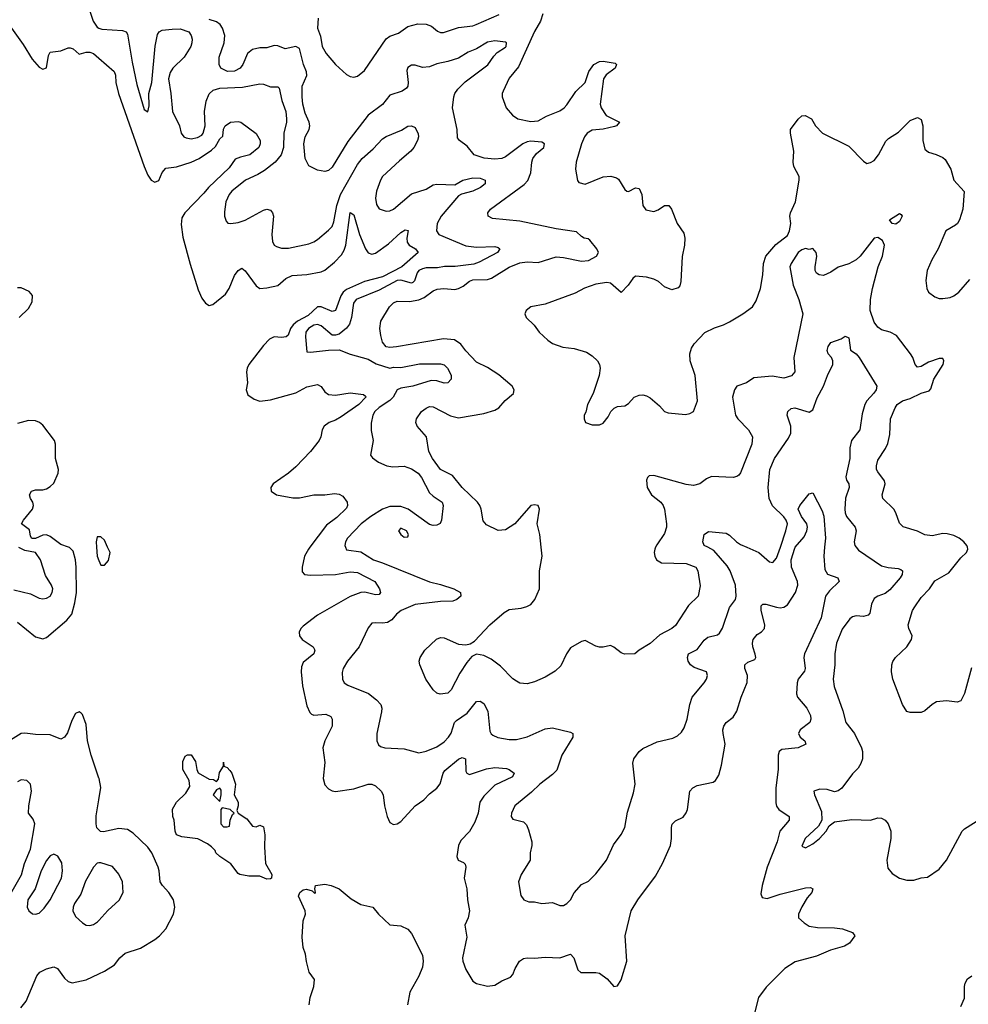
# Model space of a CAD drawing. Header units: inches. Extents: x 1694797 to 1849917, y 907313 to 1017959.
# Tile 563 of 656: x 1809562 to 1814811, y 927472 to 932917. Entities that reach past the tile are written whole.
import ezdxf

# ---------------------------------------------------------------- set-up
doc = ezdxf.new("R2010")
doc.units = ezdxf.units.IN
doc.header["$MEASUREMENT"] = 0
for name, color, linetype in [('B8902', 7, 'Continuous'), ('B8903', 7, 'Continuous'), ('B8912', 7, 'Continuous'), ('B8913', 7, 'Continuous')]:
    doc.layers.add(name, color=color, linetype=linetype)

msp = doc.modelspace()

# ---------------------------------------------------------------- linework, layer by layer
at = {"layer": 'B8902', "color": 5}
for points, elevation in [([(1809530, 929763.9), (1809622.3, 929742.3), (1809670, 929718.9), (1809690, 929714.6), (1809710, 929717.8), (1809729.6, 929730), (1809742.2, 929750), (1809745.7, 929770), (1809738.3, 929790), (1809703.6, 929843.6), (1809676.8, 929930), (1809649.7, 929970), (1809590, 929981.5), (1809557.7, 929997.7)], 740), ([(1809550, 929585.3), (1809650, 929505.2), (1809690, 929493.1), (1809710, 929500.4), (1809823.4, 929596.6), (1809849.9, 929630.1), (1809867.6, 929692.4), (1809875.8, 929750), (1809874.8, 929890), (1809871.1, 929931.1), (1809858.4, 929978.4), (1809837.6, 929997.6), (1809830.8, 930000)], 720), ([(1809986.5, 930000), (1809990.3, 929950), (1810000, 929926.1)], 720), ([(1810000, 928722), (1809956.8, 928850), (1809937.5, 928930), (1809930, 929019), (1809910, 929075.1), (1809902, 929082), (1809890, 929089.6), (1809870, 929080.5), (1809850, 929041.6), (1809826.2, 928973.8), (1809810, 928949.6), (1809790, 928938.3), (1809730, 928962), (1809650, 928963.7), (1809590, 928972.2), (1809570, 928969.8), (1809510, 928932.4)], 720), ([(1809490, 928045.8), (1809571.1, 928188.9), (1809588.7, 928251.3), (1809620.8, 928330), (1809646, 928470), (1809636.8, 928496.8), (1809609.5, 928530), (1809611.8, 928570), (1809627.3, 928650), (1809622, 928690), (1809602, 928710), (1809570, 928713.3), (1809550, 928702)], 740), ([(1810000, 928436.6), (1809988.3, 928448.3), (1809984.1, 928470), (1809985.5, 928514.5), (1810000, 928602.8)], 720), ([(1810000, 928253.8), (1809990, 928252.2), (1809970, 928230.8), (1809926.7, 928153.3), (1809899.3, 928080.7), (1809865.5, 928030), (1809857.8, 928010), (1809856.1, 927990), (1809870, 927958), (1809910, 927922), (1809930, 927910.6), (1809950, 927908), (1809970, 927913), (1809992.3, 927927.7), (1810000, 927936)], 740), ([(1809567.1, 927452.9), (1809597.6, 927490), (1809657.2, 927630), (1809674, 927650), (1809710, 927668.6), (1809750, 927680.2), (1809770, 927670.2), (1809810, 927616.5), (1809830, 927598.5), (1809851.5, 927591.5), (1809930, 927607.2), (1810000, 927640.6)], 720)]:
    msp.add_lwpolyline(points, dxfattribs=dict(at, elevation=elevation))
at = {"layer": 'B8902', "color": 5, "elevation": 740}
msp.add_lwpolyline([(1809750, 928303.1), (1809730, 928293.8), (1809710, 928267.1), (1809680.3, 928210), (1809646.9, 928110), (1809606, 928050), (1809602.9, 928010), (1809613, 927990), (1809633.4, 927973.4), (1809650, 927970.1), (1809670, 927977), (1809696.8, 928003.2), (1809730.5, 928049.5), (1809793.7, 928170), (1809798.8, 928210), (1809794.7, 928254.7), (1809772.1, 928292.1)], close=True, dxfattribs=at)
at = {"layer": 'B8903', "color": 5}
for points, elevation in [([(1810000, 933171.5), (1809997.1, 933162.9), (1809990.4, 933089.6), (1809983, 933070), (1809950, 933051.1), (1809941.2, 933038.8), (1809935.5, 933010), (1809967.9, 932910), (1809990, 932875.7), (1810000, 932871.3)], 740), ([(1809488.8, 932908.8), (1809580.3, 932780.3), (1809630, 932699.3), (1809670, 932654.2), (1809690, 932643.6), (1809710, 932650.6), (1809721.5, 932718.5), (1809730, 932737.1), (1809790, 932746), (1809830, 932761.3), (1809841.1, 932761.1), (1809857, 932757), (1809890, 932727.3), (1809930, 932738), (1809950, 932738), (1809970, 932731), (1810000, 932704.5)], 720), ([(1809558.7, 931270), (1809610, 931320.2), (1809630, 931357.6), (1809632.8, 931392.8), (1809614.9, 931414.9), (1809570, 931434.3), (1809550, 931434.1)], 720), ([(1809830.8, 930000), (1809790, 930014.4), (1809730, 930059.5), (1809710, 930068.1), (1809690, 930066.6), (1809650, 930049.1), (1809628.6, 930048.6), (1809621.7, 930061.7), (1809615.5, 930095.5), (1809570.9, 930130), (1809582.3, 930150), (1809633, 930210), (1809637.9, 930230), (1809633.9, 930250), (1809621.4, 930270), (1809616.5, 930290), (1809626.8, 930310), (1809650, 930317.6), (1809690, 930317.8), (1809710, 930323.6), (1809730, 930336.5), (1809750, 930353.4), (1809773.8, 930410), (1809776.8, 930430), (1809758.9, 930490), (1809760.5, 930570), (1809754.5, 930590), (1809690, 930674.6), (1809670.4, 930690.4), (1809650, 930699.1), (1809610, 930700.9), (1809550, 930684.5)], 720), ([(1810000, 930057), (1809990, 930057), (1809984.2, 930030), (1809986.5, 930000)], 720)]:
    msp.add_lwpolyline(points, dxfattribs=dict(at, elevation=elevation))
at = {"layer": 'B8912', "color": 5}
for points, elevation in [([(1810000, 929926.1), (1810010, 929901.6), (1810030, 929900.7), (1810052.6, 929927.4), (1810061.6, 929970), (1810047.9, 930000)], 720), ([(1811166.8, 930000), (1811159.2, 929990), (1811138.2, 929950), (1811125.3, 929890), (1811124.8, 929864.8), (1811137.3, 929850), (1811170, 929845), (1811310, 929849.6), (1811390, 929864.7), (1811430, 929859.5), (1811526, 929810), (1811552.2, 929770), (1811557.4, 929750), (1811550, 929738.4), (1811530, 929736.1), (1811472.3, 929752.3), (1811450, 929750.5), (1811390, 929726.8), (1811210, 929625), (1811130, 929563.5), (1811116.5, 929550), (1811107.5, 929530), (1811109.5, 929510), (1811125, 929490), (1811185.3, 929450), (1811195.6, 929430), (1811189.1, 929410), (1811130, 929362.3), (1811121.6, 929338.4), (1811120.1, 929310), (1811127.3, 929232.7), (1811150, 929122.8), (1811166.3, 929086.3), (1811176.9, 929076.9), (1811190, 929071), (1811256.5, 929076.5), (1811283.9, 929063.9), (1811291.5, 929050), (1811290.2, 929010), (1811249.4, 928930), (1811238.3, 928890), (1811250.7, 928810), (1811241.5, 928721.5), (1811250, 928686.3), (1811270, 928663.5), (1811290, 928652.8), (1811310, 928648.7), (1811410, 928663.7), (1811490, 928690.2), (1811510, 928689.1), (1811530, 928680.3), (1811562, 928650), (1811572.2, 928630), (1811580.3, 928570), (1811595.8, 928510), (1811610, 928477.3), (1811630, 928467), (1811650, 928470.4), (1811670, 928483.1), (1811749.8, 928570), (1811797.7, 928602.3), (1811830, 928635.9), (1811870, 928667.6), (1811888.1, 928691.9), (1811905.2, 928750), (1811914.7, 928765.3), (1811990, 928827.9), (1812010, 928837.8), (1812029.1, 928829.1), (1812030, 928760.7), (1812036.4, 928750), (1812050, 928743.2), (1812144.8, 928775.2), (1812190, 928781.7), (1812255.4, 928775.4), (1812270.4, 928770), (1812297.6, 928750), (1812288.8, 928730), (1812190, 928683.7), (1812130, 928623.2), (1812108.1, 928590), (1812098.3, 928530), (1812080.3, 928479.7), (1812050, 928428.5), (1812002.4, 928377.6), (1811990.3, 928350), (1811980.4, 928290), (1811987.3, 928270), (1812016.7, 928256.7), (1812026.9, 928246.9), (1812030.4, 928230), (1812020.9, 928170), (1812035.3, 928110), (1812040.2, 928050), (1812051.3, 927990), (1812042.8, 927950), (1812025.7, 927910), (1812036.4, 927843.6), (1812011.7, 927730), (1812013.1, 927710), (1812030, 927664.9), (1812070, 927600.7), (1812090, 927587.7), (1812150, 927573.4), (1812190, 927578), (1812230, 927602.4), (1812276.9, 927623.1), (1812290, 927637.6), (1812303.5, 927670), (1812327.8, 927710), (1812350, 927725.8), (1812370, 927730.1), (1812410, 927727.8), (1812470, 927732.5), (1812550, 927728.7), (1812610, 927750.3), (1812628.5, 927728.5), (1812650, 927663.7), (1812667.3, 927647.3), (1812749, 927649), (1812770, 927645.3), (1812813.1, 927613.1), (1812850, 927570.8), (1812870, 927574.8), (1812890, 927607.3), (1812920.5, 927710), (1812912.6, 927850), (1812945.3, 927990), (1812981.7, 928050), (1813079.2, 928180.8), (1813118.8, 928250), (1813163.1, 928350), (1813169, 928390), (1813167.6, 928450), (1813172, 928468), (1813190, 928487), (1813232.5, 928507.5), (1813249.8, 928530.2), (1813256.4, 928550), (1813269.7, 928650), (1813285.6, 928670), (1813310, 928681.7), (1813398.8, 928701.2), (1813412, 928710), (1813430, 928738.8), (1813445.8, 928794.2), (1813466.3, 928910), (1813454.2, 928970), (1813452.5, 928990), (1813457.2, 929010), (1813470, 929030.3), (1813510, 929060.9), (1813530, 929092.7), (1813554.2, 929170), (1813587.9, 929252.1), (1813588.5, 929290), (1813575, 929330), (1813573.3, 929350), (1813590, 929364.2), (1813630, 929379.1), (1813634.7, 929390), (1813632.3, 929407.7), (1813618, 929450), (1813616, 929470), (1813620.4, 929490), (1813642.5, 929517.5), (1813667.3, 929532.7), (1813683.6, 929550), (1813684.7, 929570), (1813663.9, 929650), (1813664.9, 929675.1), (1813674, 929686), (1813690, 929686), (1813750, 929667.8), (1813770, 929665.5), (1813790, 929669.4), (1813810, 929682.3), (1813855.2, 929750), (1813867.2, 929790), (1813866, 929810), (1813832.4, 929890), (1813831.2, 929930), (1813850, 929995.6), (1813853.6, 930000)], 720), ([(1811364.4, 930000), (1811370, 929986.3), (1811450, 929975.1), (1811519.5, 929930), (1811570, 929913.8), (1811830, 929807.9), (1811890, 929794.6), (1811963.8, 929770), (1812000.7, 929750), (1812002, 929730), (1811980.5, 929710), (1811958.3, 929701.7), (1811890, 929700.4), (1811750, 929682.6), (1811672.9, 929650), (1811647.1, 929630), (1811621.2, 929598.8), (1811596.2, 929583.8), (1811570, 929579.3), (1811530, 929582.6), (1811510, 929579.6), (1811490, 929555.1), (1811440.8, 929450), (1811376.1, 929370), (1811351.6, 929330), (1811346.4, 929306.4), (1811347.7, 929270), (1811356.3, 929250), (1811377, 929237), (1811491.3, 929191.3), (1811536.6, 929156.6), (1811560.3, 929130), (1811565.8, 929110), (1811563.6, 929090), (1811537.1, 928970), (1811537.3, 928930), (1811547.9, 928907.9), (1811558.5, 928898.5), (1811582, 928890), (1811690, 928884.9), (1811770, 928863), (1811810, 928872.2), (1811870, 928895.3), (1811910, 928924.6), (1811935.3, 928950), (1811950, 928972.4), (1811967.7, 929030), (1811978.1, 929041.9), (1812037.4, 929082.6), (1812090, 929146.9), (1812110, 929149.1), (1812130, 929136.5), (1812152.5, 929092.5), (1812162.7, 928982.7), (1812170, 928968.8), (1812180.5, 928960.5), (1812207.8, 928947.8), (1812270, 928935.8), (1812310, 928935.8), (1812370, 928952), (1812470, 928995.8), (1812510, 929001.5), (1812610, 928977), (1812622, 928970), (1812621.7, 928950), (1812562.3, 928850), (1812533.3, 928766.7), (1812510, 928742.7), (1812440.3, 928690), (1812394.5, 928645.5), (1812301.6, 928570), (1812283.8, 928530), (1812282, 928510), (1812290, 928496), (1812350, 928480.5), (1812365.3, 928465.3), (1812377.4, 928437.4), (1812394.9, 928370), (1812396, 928350), (1812386.7, 928310), (1812386.4, 928270), (1812335.8, 928190), (1812322.4, 928150), (1812334, 928074), (1812350.7, 928050.7), (1812378.8, 928038.8), (1812410, 928039.1), (1812450, 928030.5), (1812510, 928034.4), (1812550, 928018.8), (1812570, 928019.1), (1812590, 928030.4), (1812610, 928050.5), (1812630.7, 928089.3), (1812670, 928135.5), (1812710, 928154), (1812750, 928193), (1812809.5, 928270), (1812846.7, 928353.3), (1812890, 928410.8), (1812909.5, 928450), (1812925.3, 928534.7), (1812958.3, 928641.7), (1812968, 928690), (1812954, 928806), (1812959.5, 928830), (1812989.5, 928870), (1813010, 928886.4), (1813090, 928923.7), (1813175.1, 928944.9), (1813202.4, 928957.6), (1813223.5, 928976.5), (1813238.7, 929001.3), (1813255.6, 929050), (1813269.8, 929130), (1813282.2, 929170), (1813349.7, 929250), (1813362.4, 929270), (1813367.8, 929290), (1813362, 929310), (1813294.1, 929334.1), (1813274.2, 929350), (1813260.8, 929370), (1813256.1, 929390), (1813262, 929410), (1813310, 929434.5), (1813350, 929486.8), (1813370, 929503.5), (1813423.8, 929516.2), (1813434.7, 929525.3), (1813450, 929552.2), (1813490, 929667.2), (1813521.8, 929710), (1813526.5, 929730), (1813522.1, 929790), (1813492.6, 929870), (1813476.7, 929896.7), (1813402.3, 929982.3), (1813368.6, 930000)], 740), ([(1813080.5, 930000), (1813075.8, 929990), (1813072.6, 929970), (1813075.4, 929950), (1813084.7, 929930), (1813113.5, 929913.5), (1813250, 929909.8), (1813302.9, 929890), (1813314.7, 929870), (1813326.7, 929786.7), (1813315.5, 929730), (1813261.7, 929678.3), (1813190, 929566.4), (1813169.4, 929550), (1813104.5, 929515.5), (1813050, 929468.2), (1812988.7, 929430), (1812966, 929410), (1812908.5, 929408.5), (1812890, 929415.5), (1812850, 929448), (1812830, 929457.1), (1812790, 929447.3), (1812770, 929447.3), (1812750, 929452.4), (1812690, 929484), (1812670, 929479.1), (1812610, 929444), (1812587.3, 929410), (1812555.8, 929344.2), (1812524.9, 929315.1), (1812470, 929281.6), (1812410, 929255.8), (1812370, 929244.2), (1812330, 929248.7), (1812310, 929258.4), (1812290, 929272.7), (1812221.8, 929341.8), (1812170, 929380.4), (1812130, 929401.6), (1812090, 929407.7), (1812064.2, 929395.8), (1812036.8, 929363.2), (1811997.1, 929302.9), (1811950, 929210.6), (1811930, 929192.4), (1811887.8, 929187.8), (1811870, 929193), (1811850, 929210.6), (1811808.7, 929270), (1811774.9, 929350), (1811772.7, 929370), (1811777.1, 929390), (1811803.8, 929430), (1811868.8, 929491.2), (1811890, 929500.9), (1811910, 929499.5), (1811990, 929464.2), (1812030, 929460.9), (1812053.7, 929466.3), (1812078.8, 929481.2), (1812163, 929570), (1812241.8, 929638.2), (1812270, 929655.1), (1812337.3, 929662.7), (1812368.7, 929671.3), (1812390, 929682.7), (1812413, 929710), (1812437.6, 929770), (1812437.1, 929870), (1812452.7, 929950), (1812447.2, 930000)], 760), ([(1813584.4, 930000), (1813651.6, 929971.6), (1813710, 929919.5), (1813730, 929914.9), (1813750, 929940.4), (1813770.7, 930000)], 740), ([(1814015.7, 930000), (1814010.9, 929950), (1814016.5, 929876.5), (1814031.6, 929851.6), (1814088.2, 929830), (1814095.3, 929810), (1814041.8, 929758.2), (1814021.5, 929730), (1813996.1, 929610), (1813904.2, 929410), (1813900.6, 929390), (1813908.1, 929330), (1813905.1, 929314.9), (1813870.2, 929270), (1813863.7, 929250), (1813859.8, 929190), (1813865.2, 929170), (1813917.3, 929110), (1813937.6, 929070), (1813940.2, 929050), (1813933.8, 929030), (1813880.9, 928990), (1813871.5, 928970), (1813880.9, 928950), (1813905.3, 928930), (1813912, 928910), (1813868.8, 928891.2), (1813778.9, 928881.1), (1813764.2, 928870), (1813758, 928850), (1813759.5, 928770), (1813745.3, 928670), (1813746.3, 928586.3), (1813750, 928567.9), (1813762.7, 928550), (1813819.2, 928510), (1813820.2, 928490), (1813768.4, 928430), (1813752.9, 928370), (1813698.4, 928230), (1813669.4, 928129.4), (1813663.5, 928083.5), (1813670, 928062.6), (1813697.4, 928057.4), (1813770, 928081.5), (1813910, 928116.2), (1813938.3, 928118.3), (1813950.3, 928110.3), (1813944.9, 928090), (1813919.6, 928060.4), (1813889.5, 928010.5), (1813870.3, 927970), (1813870.4, 927950), (1813902.1, 927922.1), (1813930, 927905.2), (1813976.3, 927896.3), (1814070, 927895.3), (1814114, 927890), (1814170.2, 927870.2), (1814182, 927850), (1814152.9, 927810), (1814125.4, 927794.6), (1814049.1, 927770.9), (1813970, 927738.9), (1813852.8, 927707.2), (1813796.3, 927670), (1813692.8, 927567.2), (1813650.3, 927509.7), (1813630.4, 927430)], 720), ([(1814191.1, 930000), (1814203.5, 929983.5), (1814330, 929897.8), (1814367.2, 929887.2), (1814422.4, 929882.4), (1814437.3, 929877.3), (1814446.4, 929870), (1814446.7, 929866.7), (1814445.3, 929850), (1814433.4, 929830), (1814376.5, 929763.5), (1814350, 929743.2), (1814310.1, 929729.9), (1814290, 929715.6), (1814275.7, 929684.3), (1814265.2, 929634.8), (1814256.2, 929623.8), (1814230, 929617.4), (1814190, 929619.8), (1814170, 929614.7), (1814156.1, 929603.9), (1814113.4, 929546.6), (1814081.8, 929470), (1814072.7, 929410), (1814072.8, 929350), (1814063, 929270), (1814069.4, 929229.4), (1814116, 929096), (1814132.9, 929030), (1814181.7, 928970), (1814219, 928890), (1814225.5, 928870), (1814225.3, 928830), (1814217, 928803), (1814202, 928778), (1814170, 928746.6), (1814111.7, 928668.3), (1814090, 928652), (1814070, 928647), (1814030, 928659.6), (1813990, 928661.6), (1813956, 928650), (1813959.1, 928630), (1813997.6, 928537.6), (1814000.4, 928490), (1813982, 928458), (1813907.4, 928390), (1813890, 928346), (1813910, 928338), (1813950, 928359.5), (1813987, 928390), (1814024.5, 928430), (1814041.7, 928458.3), (1814070, 928481.6), (1814166.5, 928493.5), (1814269.5, 928490.5), (1814310, 928504), (1814330, 928500.7), (1814350, 928490.7), (1814367.3, 928470), (1814382, 928430), (1814382, 928390), (1814360.5, 928270), (1814365.8, 928225.8), (1814390, 928194.8), (1814430, 928170.6), (1814470, 928159.1), (1814510, 928158.8), (1814550, 928171), (1814584.7, 928175.3), (1814650, 928218.8), (1814689.3, 928270), (1814777.2, 928430), (1814790, 928442.8), (1814890, 928504.4)], 740), ([(1814827.7, 929332.3), (1814789.5, 929190.5), (1814770, 929151.3), (1814750, 929142.8), (1814690, 929150.8), (1814635.5, 929144.5), (1814610, 929130.8), (1814570, 929094.8), (1814550, 929086.8), (1814490, 929086.8), (1814470, 929091.3), (1814446, 929130), (1814393, 929270), (1814384.9, 929310), (1814387.3, 929350), (1814392.8, 929367.2), (1814407.3, 929390), (1814471.5, 929448.5), (1814497.1, 929490), (1814499.3, 929510), (1814481.6, 929550), (1814477.6, 929570), (1814502.6, 929650), (1814514.9, 929670), (1814550, 929721.1), (1814595.3, 929770), (1814625.3, 929814.7), (1814702.2, 929857.8), (1814770, 929941.3), (1814800.5, 929970), (1814808.4, 929990), (1814805.7, 930000)], 760), ([(1810000, 928602.8), (1810011.2, 928671.2), (1810000.5, 928720.5), (1810000, 928722)], 720), ([(1810000, 927640.6), (1810030, 927654.9), (1810086, 927690), (1810115.8, 927730), (1810145.8, 927754.2), (1810230, 927781.8), (1810309.7, 927830), (1810335.6, 927850), (1810370.9, 927890), (1810412.4, 927970), (1810419.7, 928010), (1810413, 928050), (1810387.7, 928090), (1810351.2, 928130), (1810339.6, 928150), (1810334, 928210), (1810327.9, 928230), (1810292.8, 928310), (1810270, 928340.3), (1810190, 928417.8), (1810158.5, 928438.5), (1810110, 928443.9), (1810026.2, 928426.2), (1810008.3, 928428.3), (1810000, 928436.6)], 720), ([(1810000, 927936), (1810050, 927990.4), (1810112.5, 928047.5), (1810134.7, 928090), (1810130, 928148.7), (1810110, 928192.7), (1810075.1, 928235.1), (1810010, 928255.4), (1810000, 928253.8)], 740), ([(1811164, 927470), (1811168.7, 927510), (1811189.3, 927570), (1811193.2, 927610), (1811164, 927650), (1811148.9, 927708.9), (1811144, 927750), (1811130, 927786), (1811124.2, 927844.2), (1811130, 927934), (1811142.7, 927970), (1811141.6, 927990), (1811103.6, 928070), (1811112.4, 928090), (1811130, 928104.7), (1811148.5, 928108.5), (1811179.8, 928099.8), (1811194.6, 928085.4), (1811198, 928090), (1811194, 928110), (1811199, 928130), (1811250, 928137.4), (1811286, 928130), (1811330, 928110.3), (1811395.6, 928055.6), (1811450, 928024.4), (1811516, 928010), (1811546.8, 927970), (1811610, 927911), (1811670, 927906.8), (1811710, 927887.7), (1811730, 927864), (1811790, 927744), (1811794.6, 927710), (1811790, 927678), (1811770, 927627), (1811720.2, 927539.8), (1811708.3, 927470)], 680), ([(1814770, 927460.7), (1814790, 927506), (1814789.7, 927570), (1814794, 927590), (1814806.2, 927613.8), (1814830.7, 927629.3)], 720)]:
    msp.add_lwpolyline(points, dxfattribs=dict(at, elevation=elevation))
at = {"layer": 'B8912', "color": 5, "elevation": 680}
for points in [[(1810650, 928704.7), (1810662, 928718), (1810666.6, 928753.4), (1810688.7, 928790), (1810690, 928811.3), (1810692, 928790), (1810710, 928781), (1810725.2, 928765.2), (1810734.8, 928750), (1810756, 928690), (1810747.7, 928630), (1810771, 928590), (1810770.8, 928569.2), (1810763.6, 928543.6), (1810771.3, 928530), (1810818, 928498), (1810850, 928458), (1810870, 928454), (1810890, 928462), (1810910, 928454), (1810918.8, 928410), (1810916.4, 928343.6), (1810922.6, 928250), (1810957.6, 928190), (1810954.6, 928170), (1810950, 928165.6), (1810930, 928164.9), (1810890, 928180.3), (1810830, 928181), (1810779, 928190), (1810770, 928196), (1810729.7, 928249.7), (1810670, 928289.4), (1810647.3, 928310), (1810642.5, 928322.5), (1810623.3, 928343.3), (1810600.1, 928360.1), (1810546.5, 928386.5), (1810458.9, 928398.9), (1810429.4, 928410), (1810422, 928430), (1810416, 928490), (1810409.6, 928510), (1810407.9, 928552.1), (1810430, 928591), (1810480.2, 928639.8), (1810503.1, 928676.9), (1810499, 928710), (1810465.2, 928770), (1810464.7, 928815.3), (1810476.4, 928843.6), (1810490, 928852), (1810511.1, 928851.1), (1810534.4, 928814.4), (1810541, 928770), (1810550, 928752), (1810610, 928718), (1810634.8, 928714.8)], [(1810670, 928668), (1810650, 928658), (1810632, 928630), (1810670, 928594), (1810677.2, 928630), (1810676.5, 928656.5)], [(1810682, 928558), (1810674, 928550), (1810674, 928470), (1810690, 928454), (1810710, 928454), (1810722, 928458), (1810726, 928490), (1810739, 928521), (1810748, 928530), (1810726, 928550)]]:
    msp.add_lwpolyline(points, close=True, dxfattribs=at)
at = {"layer": 'B8913', "color": 5}
for points, elevation in [([(1811213.5, 932926.5), (1811209.4, 932870), (1811225.5, 932825.5), (1811235.6, 932770), (1811256.9, 932730), (1811310, 932670.3), (1811370, 932614.9), (1811390, 932603.8), (1811410, 932599.3), (1811430, 932604.4), (1811470, 932637), (1811590, 932811.8), (1811610, 932826), (1811657.4, 932842.6), (1811710, 932879.5), (1811764.6, 932895.4), (1811810, 932892.8), (1811840.7, 932880.7), (1811873.1, 932853.1), (1811890, 932847.2), (1811907.4, 932847.4), (1811990, 932873.8), (1812070, 932883.8), (1812087.3, 932890), (1812213.9, 932946.1)], 780), ([(1812456.6, 932950), (1812443.9, 932910), (1812410, 932851.2), (1812322.7, 932657.3), (1812270, 932593.6), (1812237.2, 932522.8), (1812232.2, 932510), (1812232.2, 932490), (1812253, 932430), (1812287.7, 932390), (1812318.8, 932370), (1812390, 932354.4), (1812430, 932358.2), (1812476.1, 932383.9), (1812550, 932412.8), (1812574.4, 932430), (1812590, 932446.4), (1812639.5, 932520.5), (1812689.9, 932570), (1812711.1, 932630), (1812737.8, 932670), (1812770, 932686.3), (1812790, 932687.8), (1812856.9, 932676.9), (1812864.4, 932670), (1812856.1, 932650), (1812806.8, 932613.2), (1812792.7, 932590), (1812773.2, 932450), (1812779.7, 932430), (1812807.6, 932387.6), (1812880.4, 932350), (1812863.8, 932330), (1812853.5, 932326.5), (1812790, 932311.2), (1812730, 932307), (1812701.5, 932290), (1812687.6, 932270), (1812670.3, 932230), (1812640.3, 932130), (1812636.5, 932090), (1812648.3, 932028.3), (1812656.3, 932016.3), (1812690, 932008.5), (1812790, 932049), (1812832.4, 932052.4), (1812863.7, 932043.7), (1812874.9, 932034.9), (1812910, 931978), (1812922, 931970), (1812930, 931968), (1812970, 931986.7), (1812990, 931983), (1813003.6, 931950), (1813010.3, 931890), (1813026, 931866), (1813070, 931857.2), (1813094.6, 931865.4), (1813130, 931890.4), (1813153, 931890), (1813169, 931869), (1813199.5, 931790), (1813236.5, 931736.5), (1813242.8, 931710), (1813240.9, 931670), (1813227.1, 931607.1), (1813220.5, 931470), (1813214.6, 931445.4), (1813205.2, 931434.8), (1813170, 931422.7), (1813130, 931439.3), (1813096, 931470), (1813070, 931482.4), (1813030, 931493.5), (1812970, 931498.3), (1812953.7, 931486.3), (1812928.8, 931450), (1812890, 931409.5), (1812830, 931460.4), (1812810, 931463.5), (1812750, 931454), (1812686.8, 931433.2), (1812634.7, 931405.3), (1812470, 931344.2), (1812390, 931329.5), (1812364.9, 931310), (1812356.3, 931290), (1812364.9, 931270), (1812408.3, 931228.3), (1812436.3, 931190), (1812484.2, 931144.2), (1812510, 931126.7), (1812566.4, 931106.4), (1812630, 931099.3), (1812698.8, 931078.8), (1812730, 931059.1), (1812759.1, 931030), (1812770.5, 931010), (1812773, 930990), (1812768.2, 930950), (1812734.8, 930850), (1812704, 930790), (1812694, 930746), (1812686, 930730), (1812684.7, 930710), (1812692, 930690), (1812730, 930676), (1812770, 930676), (1812790, 930686), (1812818, 930722), (1812833.2, 930750), (1812851.7, 930768.3), (1812870, 930778.8), (1812910, 930781.6), (1812930, 930794), (1812961.2, 930830), (1812990, 930841.6), (1813010, 930843), (1813030, 930838), (1813050, 930826), (1813102.6, 930782.6), (1813130, 930750.8), (1813150, 930743), (1813245.6, 930734.4), (1813270, 930738.8), (1813290, 930751.3), (1813311.8, 930810), (1813299.6, 930950), (1813271.2, 931031.2), (1813269.6, 931070), (1813278.3, 931101.7), (1813294.3, 931125.7), (1813353.3, 931186.7), (1813406.2, 931213.8), (1813455.3, 931230), (1813490, 931247.3), (1813564, 931290), (1813616, 931330), (1813636.6, 931363.4), (1813660.7, 931430), (1813673.7, 931506.3), (1813677.6, 931570), (1813689.7, 931610), (1813745.4, 931674.6), (1813810, 931724.4), (1813821.5, 931750), (1813828.6, 931790), (1813823.8, 931830), (1813826.6, 931850), (1813854.5, 931910), (1813874, 932030), (1813874, 932050), (1813846.1, 932106.1), (1813840.9, 932130), (1813845, 932190), (1813826, 932290), (1813827.8, 932310), (1813870, 932368), (1813890, 932385.5), (1813907.5, 932387.5), (1813942.8, 932370), (1813966, 932330), (1814004.9, 932290), (1814150, 932218), (1814230, 932134.8), (1814250, 932122.8), (1814270, 932127.3), (1814290, 932139.1), (1814314, 932170), (1814354.9, 932245.1), (1814370, 932260.5), (1814423.8, 932296.2), (1814490, 932359.1), (1814530, 932377.3), (1814550, 932364.7), (1814559.3, 932330), (1814559.3, 932250), (1814570, 932201), (1814590, 932184), (1814632.5, 932172.5), (1814670, 932154.8), (1814683.4, 932143.4), (1814713.4, 932090), (1814730.5, 932030), (1814787.1, 931967.1), (1814780.7, 931870), (1814762, 931810), (1814750.4, 931789.6), (1814739.5, 931780.5), (1814686.8, 931750), (1814643.8, 931650), (1814608.4, 931590), (1814582.4, 931530), (1814574.9, 931474.9), (1814582, 931430), (1814590.8, 931410), (1814624.7, 931384.7), (1814650, 931376.3), (1814670, 931375.5), (1814710, 931381.6), (1814730, 931390.4), (1814758, 931410), (1814820.1, 931479.9)], 780), ([(1812447.2, 930000), (1812439.5, 930070), (1812424.9, 930130), (1812438.8, 930210), (1812430, 930231), (1812410, 930234.8), (1812390, 930230.7), (1812301.6, 930130), (1812250, 930096.4), (1812210, 930092.7), (1812144.2, 930124.2), (1812125.8, 930145.8), (1812115.8, 930210), (1812108.5, 930230), (1812094.4, 930250), (1812010, 930330.2), (1811956.9, 930396.9), (1811890, 930429.3), (1811845.4, 930490), (1811825, 930530), (1811812, 930610), (1811760.4, 930670), (1811754, 930690), (1811757, 930710), (1811784.6, 930750), (1811810, 930769.7), (1811830, 930777.6), (1811850, 930776.4), (1811945.9, 930725.9), (1811990, 930715.4), (1812130, 930739.8), (1812190, 930757.8), (1812213.4, 930770), (1812248.8, 930811.2), (1812294.9, 930850), (1812298.4, 930870), (1812286.4, 930890), (1812213, 930953), (1812150, 930993.1), (1812090, 931024.2), (1812030, 931085.3), (1812003.2, 931123.2), (1811967.5, 931147.5), (1811907.2, 931152.8), (1811647.4, 931107.4), (1811610, 931104.6), (1811590, 931108.7), (1811570, 931134.4), (1811560.8, 931170), (1811554.6, 931210), (1811559.3, 931250), (1811607.6, 931330), (1811630, 931352.1), (1811650, 931360.4), (1811718.3, 931358.3), (1811770, 931368), (1811799.2, 931380.8), (1811850, 931417.7), (1811872.2, 931427.8), (1811909.4, 931430.6), (1811970, 931425.7), (1811990, 931430.5), (1812016.5, 931443.5), (1812050, 931470.5), (1812070, 931478.2), (1812150, 931481.5), (1812171.9, 931488.1), (1812269.7, 931549.7), (1812330, 931571.9), (1812370, 931577.9), (1812430, 931575.5), (1812530, 931605.6), (1812570, 931602.8), (1812670, 931582.2), (1812710, 931584.8), (1812754, 931610), (1812763.8, 931630), (1812755.5, 931650), (1812717.3, 931697.3), (1812706.4, 931706.4), (1812686, 931710), (1812670, 931719.1), (1812643.4, 931743.4), (1812530, 931760.9), (1812330, 931802.8), (1812178.7, 931818.7), (1812154, 931830), (1812152.7, 931850), (1812167, 931870), (1812353.7, 932006.3), (1812372.8, 932027.2), (1812390.1, 932070), (1812395, 932130), (1812400.6, 932150), (1812421.8, 932178.2), (1812461.3, 932210), (1812465.7, 932230), (1812450, 932240.7), (1812390, 932245.1), (1812370, 932241.7), (1812346.3, 932230), (1812250, 932158.1), (1812230, 932150.1), (1812190, 932146), (1812131.7, 932151.7), (1812076.3, 932170), (1812037.6, 932217.6), (1811995.5, 932250), (1811984.8, 932264.8), (1811981.5, 932310), (1811956.6, 932430), (1811963.1, 932490), (1811970.1, 932510), (1811986.7, 932533.3), (1812026.3, 932573.7), (1812152.6, 932667.4), (1812184.4, 932715.6), (1812203.9, 932736.1), (1812250, 932765.4), (1812254.3, 932770), (1812255.8, 932790), (1812250, 932794), (1812190, 932799.7), (1812150, 932792.9), (1812090, 932756.6), (1812042.6, 932737.4), (1811990, 932705.5), (1811930, 932686.2), (1811870, 932673.4), (1811830, 932656.1), (1811790, 932652.7), (1811750, 932665.8), (1811730, 932666.5), (1811710, 932652.9), (1811703.7, 932636.3), (1811711.3, 932570), (1811708.9, 932550), (1811701.5, 932538.5), (1811678.3, 932521.7), (1811610, 932499.6), (1811570, 932447.8), (1811490.5, 932389.5), (1811376.5, 932243.5), (1811290, 932101.6), (1811270, 932083.8), (1811250, 932078), (1811210, 932086), (1811162, 932110), (1811140.4, 932150), (1811133.8, 932230), (1811142.2, 932270), (1811162.9, 932310), (1811167.6, 932330), (1811164.1, 932350), (1811140.6, 932400.6), (1811128.3, 932450), (1811124.1, 932490), (1811124.1, 932550), (1811150.7, 932609.3), (1811149.4, 932629.4), (1811132.1, 932670), (1811110, 932758.4), (1811090, 932769), (1811030, 932757.1), (1810990, 932773.2), (1810970, 932775.2), (1810930, 932762.6), (1810890, 932761.5), (1810850, 932752), (1810821.8, 932730), (1810797, 932670), (1810782.5, 932650), (1810750, 932632.4), (1810710.9, 932630.9), (1810675.3, 932650), (1810665.3, 932670), (1810666, 932710), (1810692.8, 932790), (1810696.1, 932830), (1810683.2, 932870), (1810670.1, 932890.1), (1810650, 932905.6), (1810610, 932918.9)], 760), ([(1810000, 932871.3), (1810015.4, 932864.6), (1810130, 932858.5), (1810150, 932850.1), (1810157.3, 932837.3), (1810183.1, 932683.1), (1810210, 932559.1), (1810250, 932421.6), (1810270, 932407.7), (1810278.9, 932441.1), (1810276.5, 932510), (1810292.3, 932570), (1810311.2, 932771.2), (1810323.9, 932836.1), (1810333.6, 932850), (1810350, 932858.7), (1810405.7, 932865.7), (1810450, 932866), (1810498, 932850), (1810511, 932830), (1810515.6, 932810), (1810515, 932790), (1810507.8, 932770), (1810471.6, 932710), (1810409.1, 932650), (1810394.3, 932625.7), (1810384.2, 932590), (1810398.5, 932510), (1810407.4, 932410), (1810446, 932330), (1810455.3, 932290), (1810470.2, 932270.2), (1810483.5, 932263.5), (1810510, 932258.8), (1810545.9, 932265.9), (1810570, 932279.6), (1810577.3, 932290), (1810587.1, 932330), (1810584.3, 932410), (1810592.8, 932467.2), (1810610, 932507.1), (1810631.7, 932528.3), (1810670, 932539.4), (1810795.1, 932544.9), (1810890, 932562.2), (1810910, 932560.2), (1810950, 932546.3), (1810990, 932547), (1810998.2, 932538.2), (1811013.1, 932470), (1811033.5, 932410), (1811038.5, 932370), (1811037.9, 932350), (1811024, 932290), (1811022, 932210), (1811008.7, 932170), (1810975.1, 932130), (1810917.2, 932082.8), (1810879.6, 932060.4), (1810810.3, 932030), (1810735.8, 931970), (1810720.7, 931950), (1810702.6, 931910), (1810694.3, 931854.3), (1810695.3, 931830), (1810703.4, 931803.4), (1810713, 931793), (1810730, 931790.4), (1810770, 931796.5), (1810810, 931809.1), (1810910, 931864.9), (1810930, 931870.3), (1810950, 931864.4), (1810961.1, 931850), (1810965.3, 931830), (1810957.2, 931730), (1810960.3, 931690), (1810970, 931670.5), (1810982.6, 931662.6), (1811010, 931653.8), (1811050, 931653.2), (1811162.3, 931677.7), (1811190, 931688.2), (1811210, 931701.8), (1811270, 931753.8), (1811290, 931774.6), (1811300.5, 931799.5), (1811316.3, 931890), (1811336, 931950), (1811430, 932116.6), (1811457.5, 932150), (1811517.3, 932202.7), (1811570, 932259.2), (1811590, 932272), (1811673.5, 932306.5), (1811710, 932328.2), (1811730.6, 932330.6), (1811750, 932321), (1811766.7, 932286.7), (1811768.5, 932270), (1811762.8, 932250), (1811743.2, 932210), (1811726.5, 932190), (1811662.8, 932137.2), (1811570.1, 932050), (1811557.9, 932030), (1811536.6, 931970), (1811530.2, 931930.2), (1811535.3, 931895.3), (1811551.7, 931871.7), (1811590, 931858.7), (1811610, 931860.3), (1811630, 931870.3), (1811730, 931954.7), (1811810, 931980.2), (1811850, 932004.5), (1811870, 932007.6), (1811970, 932003.8), (1812014, 932030), (1812070, 932042.6), (1812110, 932041), (1812137, 932030), (1812137.8, 932010), (1812111.6, 931990), (1812070, 931969.9), (1812006.7, 931953.3), (1811990, 931944.2), (1811893.6, 931830), (1811871.8, 931790), (1811868.1, 931750), (1811881.1, 931730), (1812030, 931666.4), (1812090, 931659.2), (1812190, 931663.9), (1812210, 931658.3), (1812218.9, 931650), (1812205.7, 931630), (1812103.8, 931576.2), (1812074.2, 931565.8), (1811972.1, 931552.1), (1811913.1, 931553.1), (1811874.3, 931545.7), (1811810, 931545.6), (1811790, 931540.4), (1811771, 931530), (1811761.9, 931518.1), (1811746.1, 931473.9), (1811736.3, 931463.7), (1811730, 931460.9), (1811670, 931477.1), (1811650, 931474.4), (1811550, 931422.3), (1811424.4, 931370), (1811408.5, 931350), (1811398.2, 931270), (1811385.8, 931234.2), (1811369.3, 931210.7), (1811330, 931178.5), (1811310, 931172.5), (1811290, 931173.3), (1811230, 931224.8), (1811210, 931231.9), (1811190, 931228.2), (1811159.7, 931210), (1811145.5, 931190), (1811142.9, 931162.9), (1811150, 931081), (1811170, 931079.1), (1811269.6, 931090.4), (1811330, 931091.7), (1811390, 931067.2), (1811490, 931040.3), (1811534.7, 931014.7), (1811610, 930990.3), (1811630, 930994.9), (1811670, 930994.4), (1811774.3, 931014.3), (1811890, 931014.9), (1811910, 931008), (1811928, 930990), (1811950, 930950.7), (1811950, 930929.3), (1811930, 930908.3), (1811910, 930907.1), (1811870, 930920.7), (1811838, 930922), (1811738, 930890), (1811670, 930879), (1811650, 930869.5), (1811627.6, 930830), (1811608.9, 930811.1), (1811550, 930772.8), (1811527.3, 930750), (1811515.5, 930730), (1811506.3, 930686.3), (1811506.2, 930646.2), (1811518, 930590), (1811503, 930510), (1811513.5, 930493.5), (1811547.3, 930470), (1811594, 930450), (1811625.5, 930445.5), (1811690, 930448.8), (1811730, 930434.2), (1811766, 930410), (1811785.8, 930385.8), (1811830, 930300.9), (1811850, 930281.8), (1811899, 930250), (1811905, 930230), (1811895.2, 930150), (1811888.2, 930131.8), (1811870, 930121.2), (1811850, 930119.8), (1811830, 930125), (1811710.5, 930210.5), (1811670, 930225.1), (1811610, 930224.9), (1811568.4, 930210), (1811503.9, 930170), (1811451.2, 930130), (1811375.5, 930050), (1811364.2, 930030), (1811360.3, 930010), (1811364.4, 930000)], 740), ([(1810000, 932704.5), (1810084.2, 932630), (1810092.3, 932610), (1810094, 932570), (1810108.4, 932510), (1810250, 932106.3), (1810270, 932057.6), (1810290, 932030.2), (1810310, 932018.9), (1810331.6, 932028.4), (1810350, 932071.8), (1810370, 932095.6), (1810430, 932104.1), (1810511, 932130), (1810554.6, 932150), (1810623.5, 932196.5), (1810644.3, 932215.7), (1810670, 932258), (1810686.3, 932273.7), (1810690, 932311.3), (1810698, 932330), (1810729, 932350), (1810770, 932354.3), (1810786, 932350), (1810870, 932287.3), (1810891.6, 932250), (1810892.9, 932230), (1810884.9, 932210), (1810834.8, 932170), (1810782.8, 932157.2), (1810754.8, 932145.2), (1810721.5, 932098.5), (1810605.9, 931990), (1810581.3, 931958.7), (1810475.2, 931850), (1810459.1, 931820.9), (1810455.7, 931784.3), (1810464.4, 931715.6), (1810505.2, 931565.2), (1810550, 931423.5), (1810570, 931377.5), (1810590, 931350.2), (1810610, 931337.4), (1810630, 931343.1), (1810700.6, 931399.4), (1810720.8, 931430), (1810750, 931502), (1810770, 931530.4), (1810790, 931543.1), (1810810, 931528.9), (1810870, 931444.7), (1810890, 931431.4), (1810930, 931433.8), (1810990, 931448), (1811033.8, 931486.2), (1811070, 931503.3), (1811150, 931508.3), (1811230, 931523.5), (1811250, 931532.4), (1811304, 931576), (1811342.5, 931617.5), (1811357.6, 931642.4), (1811365.6, 931670), (1811390, 931850.4), (1811410, 931839.1), (1811442.6, 931730), (1811475.6, 931650), (1811490, 931628), (1811510, 931620.2), (1811530, 931626.8), (1811602.5, 931677.5), (1811670, 931740.8), (1811694.4, 931754.4), (1811712.1, 931752.1), (1811703.6, 931710), (1811706.2, 931686.2), (1811716.9, 931670), (1811751.8, 931650), (1811766, 931630), (1811677.1, 931550), (1811570, 931495.5), (1811470, 931469.6), (1811370, 931425.6), (1811351, 931410), (1811338.5, 931390), (1811310, 931309.8), (1811290, 931304), (1811230, 931330.3), (1811210, 931328.6), (1811157.7, 931282.3), (1811098.1, 931250), (1811074, 931230), (1811061, 931210), (1811046.7, 931173.3), (1811036, 931164), (1811010, 931160.6), (1810970, 931164.1), (1810943.5, 931150), (1810910, 931115.8), (1810829.1, 931010), (1810819.5, 930990), (1810816.8, 930970), (1810823, 930910), (1810814.3, 930870), (1810823.6, 930843.6), (1810858.5, 930818.5), (1810890, 930808.2), (1810950, 930814.4), (1811090, 930854.7), (1811150, 930886.6), (1811210, 930899.1), (1811229.3, 930889.3), (1811250, 930858.7), (1811270, 930844.2), (1811310, 930841.8), (1811390, 930854.3), (1811463.8, 930843.8), (1811476, 930836), (1811477.6, 930830), (1811438.6, 930790), (1811339.7, 930720.3), (1811310, 930702.9), (1811274.9, 930690), (1811246, 930670), (1811234.6, 930650), (1811227.2, 930610), (1811218, 930590), (1811170.3, 930530), (1811090, 930444.7), (1811048.8, 930410), (1810963.8, 930350), (1810950.5, 930330), (1810954, 930310), (1810982.8, 930290), (1811072.3, 930272.3), (1811110, 930272.9), (1811190, 930290.6), (1811250, 930289.6), (1811303.6, 930296.4), (1811330, 930294.1), (1811350, 930283.1), (1811372.9, 930250), (1811376.3, 930230), (1811370, 930215.6), (1811315.8, 930164.2), (1811258.5, 930121.5), (1811166.8, 930000)], 720), ([(1814805.7, 930000), (1814803.1, 930010), (1814785.3, 930030), (1814760.3, 930050), (1814730, 930064.3), (1814694.4, 930074.4), (1814670, 930075.9), (1814610, 930063.8), (1814570, 930068.1), (1814530, 930088.4), (1814450, 930113), (1814430, 930133.4), (1814410.3, 930190), (1814398.9, 930210), (1814337.6, 930270), (1814333.7, 930290), (1814350.3, 930350), (1814347.1, 930367.1), (1814310, 930416.3), (1814303.6, 930430), (1814302.3, 930450), (1814310, 930480.9), (1814353.4, 930546.6), (1814365.7, 930574.3), (1814376.3, 930623.7), (1814380.2, 930710), (1814405.2, 930770), (1814416.9, 930790), (1814446.7, 930810), (1814490, 930821.7), (1814550, 930851.4), (1814595, 930865), (1814603.7, 930876.3), (1814619.5, 930930), (1814672, 931010), (1814674.6, 931030), (1814670, 931042.8), (1814650, 931044.2), (1814590, 931022.6), (1814550, 930999), (1814530, 930996.4), (1814516.4, 931010), (1814503.1, 931050), (1814490.3, 931070), (1814413.4, 931170), (1814378.8, 931190), (1814330, 931203.1), (1814310, 931217.1), (1814290, 931244.9), (1814268.5, 931308.5), (1814268.7, 931370), (1814279.8, 931430), (1814312, 931550), (1814336.9, 931610), (1814347.6, 931670), (1814335.6, 931695.6), (1814310, 931712.9), (1814289.7, 931710), (1814213, 931610), (1814190, 931588.6), (1814150, 931568.1), (1814091, 931549), (1814050, 931521.6), (1814010, 931503), (1813985.8, 931505.8), (1813970, 931516.3), (1813964, 931530), (1813962.8, 931550), (1813973, 931610), (1813968.8, 931630), (1813950, 931652.6), (1813930, 931647.4), (1813910, 931652.5), (1813890, 931645), (1813870, 931630.8), (1813830.7, 931570), (1813823.9, 931550), (1813841.6, 931450), (1813873.1, 931370), (1813895.2, 931290), (1813845.2, 931050), (1813850.7, 930970), (1813832.4, 930947.6), (1813790, 930934.5), (1813725.3, 930945.3), (1813624, 930936), (1813583.7, 930910), (1813530, 930890.3), (1813516.5, 930870), (1813506.7, 930830), (1813522, 930730), (1813534.8, 930710), (1813595.1, 930650), (1813615.8, 930610), (1813612.2, 930570), (1813550, 930411), (1813540.7, 930399.3), (1813530, 930390.7), (1813510, 930384.9), (1813390, 930390.4), (1813362.6, 930377.4), (1813326, 930350), (1813290, 930341.6), (1813250, 930347.5), (1813070, 930397.3), (1813045.3, 930394.7), (1813035.1, 930384.9), (1813029.7, 930370), (1813033.5, 930330), (1813058.5, 930290), (1813109.7, 930250), (1813123.1, 930230), (1813129.7, 930210), (1813140.9, 930130), (1813140.4, 930110), (1813130, 930076.3), (1813086.7, 930013.3), (1813080.5, 930000)], 760), ([(1813770.7, 930000), (1813801.9, 930090), (1813809.9, 930130), (1813803.2, 930150), (1813790, 930168.9), (1813728.1, 930228.1), (1813708.3, 930270), (1813703, 930330), (1813713.2, 930430), (1813738.5, 930490), (1813816.3, 930603.7), (1813827.9, 930630), (1813828.2, 930670), (1813807.8, 930730), (1813812.6, 930750), (1813830, 930766.3), (1813850, 930771.2), (1813930, 930746), (1813950, 930759.3), (1813973.8, 930826.2), (1814009.8, 930890), (1814030.8, 930949.2), (1814062, 931010), (1814061.6, 931030), (1814054.5, 931050), (1814035.1, 931070), (1814030, 931088.7), (1814035.1, 931110), (1814050, 931132.4), (1814107, 931153), (1814130, 931166.8), (1814150, 931158.8), (1814158.4, 931090), (1814190, 931070.3), (1814207.1, 931050), (1814305.3, 930890), (1814300.8, 930870), (1814288.7, 930851.3), (1814249.5, 930810.5), (1814238.5, 930790), (1814223.2, 930736.8), (1814211, 930650), (1814164.5, 930590), (1814155.7, 930550), (1814154.6, 930490), (1814133.8, 930390), (1814137.7, 930370), (1814149.4, 930350), (1814152.4, 930330), (1814132, 930272), (1814126.7, 930210), (1814129.4, 930190), (1814137.6, 930170), (1814185.6, 930110), (1814190.2, 930090), (1814179.1, 930030), (1814183.6, 930010), (1814191.1, 930000)], 740), ([(1813853.6, 930000), (1813901.9, 930058.1), (1813917.5, 930090), (1813921.4, 930110), (1813916.5, 930130), (1813887.4, 930170), (1813869.9, 930210), (1813878.5, 930230), (1813930, 930296), (1813950, 930300.7), (1814001.5, 930201.5), (1814011.5, 930171.5), (1814020.5, 930050), (1814015.7, 930000)], 720), ([(1810047.9, 930000), (1810030, 930039.3), (1810010, 930057), (1810000, 930057)], 720), ([(1813368.6, 930000), (1813349.6, 930010), (1813342.6, 930030), (1813349.6, 930070), (1813373.3, 930086.7), (1813470, 930077.3), (1813490, 930066), (1813527.2, 930030), (1813550, 930014.6), (1813584.4, 930000)], 740)]:
    msp.add_lwpolyline(points, dxfattribs=dict(at, elevation=elevation))
at = {"layer": 'B8913', "color": 5, "elevation": 760}
for points in [[(1814410, 931786.6), (1814389, 931790), (1814375.3, 931810), (1814430, 931844.7), (1814439.8, 931839.8), (1814444.7, 931830), (1814430, 931802)], [(1811670, 930105.2), (1811657.3, 930090), (1811670.8, 930070), (1811690, 930056.3), (1811710, 930058), (1811714, 930070), (1811701.2, 930090)]]:
    msp.add_lwpolyline(points, close=True, dxfattribs=at)

doc.saveas('drawing.dxf')
